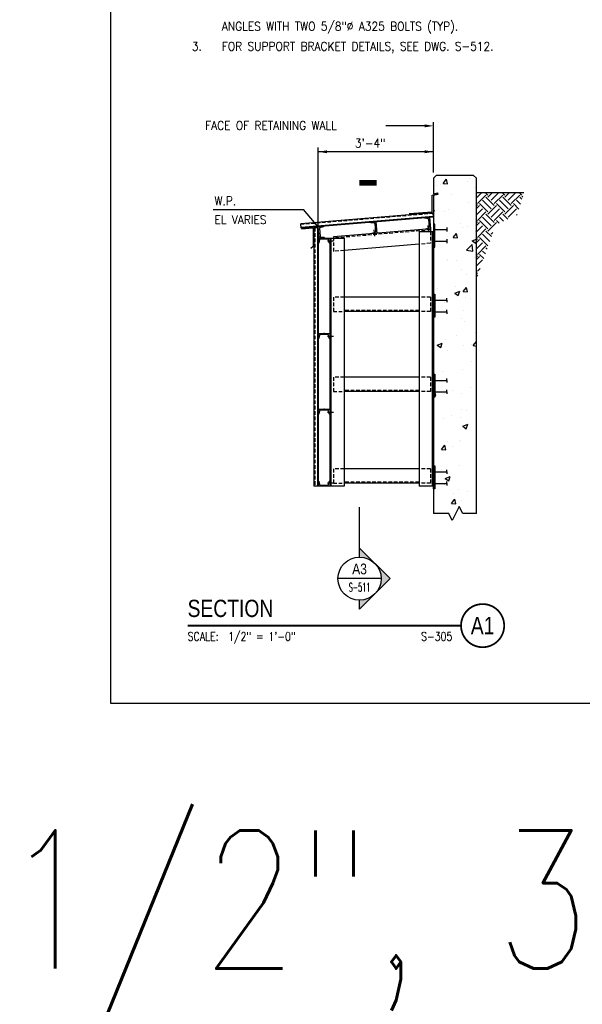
# Model space of a CAD drawing. Header units: inches. Extents: x -9715 to 32893, y -15613 to -1138.
# Tile 336 of 380: x 12122 to 12317, y -6952 to -6610. Entities that reach past the tile are written whole.
import ezdxf
from ezdxf.enums import TextEntityAlignment as Align

# ---------------------------------------------------------------- set-up
doc = ezdxf.new("R2010")
doc.units = ezdxf.units.IN
doc.header["$MEASUREMENT"] = 0
doc.linetypes.add('HIDDEN2', pattern=[0.1875, 0.125, -0.0625])
doc.layers.get('0').update_dxf_attribs({"color": 252})
doc.layers.get('DEFPOINTS').update_dxf_attribs({"color": 11})
for name, color, linetype in [('A-Sect-Iden', 2, 'Continuous'), ('S-ANNO-SYMB', 2, 'Continuous'), ('S-ANNO-TEXT', 2, 'Continuous'), ('S1', 2, 'Continuous'), ('S2', 7, 'Continuous'), ('S5', 1, 'Continuous'), ('S6', 1, 'Continuous'), ('S7', 2, 'Continuous')]:
    doc.layers.add(name, color=color, linetype=linetype)
doc.styles.add('125', font='romans.shx', dxfattribs={"width": 0.8, "height": 2})
doc.styles.add('FT', font='ROMANS.shx', dxfattribs={"width": 0.8, "height": 0.125})
doc.styles.add('ROMANS', font='ROMANS.shx', dxfattribs={"width": 0.8})
doc.styles.get("Standard").update_dxf_attribs({"font": 'romans.shx', "width": 0.8})
doc.styles.add('TITTEXTL', font='swiss.ttf', dxfattribs={"width": 0.8})
doc.styles.add('TT', font='swiss.ttf', dxfattribs={"width": 0.8, "height": 0.25})

# ---------------------------------------------------------------- blocks, each defined once
blk = doc.blocks.new('*X339')
at = {"color": 0}
for p, q in [((811.4, 1072.2), (822.6, 1083.3)), ((813.2, 1060.7), (830.9, 1078.3)), ((835.3, 1078.3), (830.3, 1083.3)), ((848.5, 1056.2), (830.9, 1073.9)), ((835.3, 1073.9), (844.7, 1083.3)), ((841.9, 1067.3), (857.9, 1083.3)), ((848.5, 1060.7), (866.2, 1078.3)), ((870.6, 1078.3), (865.6, 1083.3)), ((883.9, 1056.2), (866.2, 1073.9)), ((870.6, 1073.9), (880, 1083.3)), ((877.3, 1067.3), (893.3, 1083.3)), ((883.9, 1060.7), (901.6, 1078.3)), ((906, 1078.3), (901, 1083.3)), ((905.9, 1069.5), (901.6, 1073.9)), ((906, 1073.9), (907.8, 1075.8)), ((813.2, 1056.2), (811.4, 1058)), ((811.4, 1050.1), (817.6, 1056.2)), ((811.4, 1036.8), (824.2, 1049.6)), ((835.3, 1043), (817.6, 1060.7)), ((841.9, 1049.6), (824.2, 1067.3)), ((835.3, 1038.6), (852.9, 1056.2)), ((841.9, 1031.9), (859.6, 1049.6)), ((870.6, 1043), (852.9, 1060.7)), ((877.3, 1049.6), (859.6, 1067.3)), ((870.6, 1038.6), (888.3, 1056.2)), ((877.3, 1031.9), (894.9, 1049.6)), ((899.8, 1049.1), (888.3, 1060.7)), ((902.9, 1059.3), (894.9, 1067.3)), ((813.2, 1025.3), (830.9, 1043)), ((841.9, 1014.3), (824.2, 1031.9)), ((848.5, 1020.9), (830.9, 1038.6)), ((848.5, 1025.3), (866.2, 1043)), ((867.9, 1023.7), (859.6, 1031.9)), ((876.9, 1027.8), (866.2, 1038.6)), ((894.6, 1036), (896.4, 1037.8)), ((813.2, 1020.9), (811.4, 1022.6)), ((811.4, 1014.7), (817.6, 1020.9)), ((811.4, 1001.5), (824.2, 1014.3)), ((813.2, 989.9), (830.9, 1007.6)), ((835.3, 1007.6), (817.6, 1025.3)), ((835.3, 1003.2), (852.9, 1020.9)), ((858.8, 1019.5), (852.9, 1025.3)), ((813.2, 985.5), (811.4, 987.3)), ((835.3, 972.3), (817.6, 989.9)), ((839.2, 981.6), (824.2, 996.6)), ((842.5, 991.6), (830.9, 1003.2)), ((841.9, 996.6), (845.3, 1000)), ((811.4, 979.4), (817.6, 985.5)), ((811.4, 966.1), (824.2, 978.9)), ((813.2, 954.6), (830.9, 972.3)), ((833.5, 965.2), (830.9, 967.9)), ((813.2, 950.2), (811.4, 951.9)), ((811.4, 944), (817.6, 950.2)), ((826.5, 945.7), (817.6, 954.6)), ((830, 955.4), (824.2, 961.2)), ((811.4, 930.8), (824.2, 943.5)), ((813.2, 919.2), (819.2, 925.3)), ((813.2, 914.8), (811.4, 916.6)), ((811.4, 908.7), (814.3, 911.6))]:
    blk.add_line(p, q, dxfattribs=at)
blk = doc.blocks.new('*X344')
at = {"color": 0}
for p, q in [((598.9, 906.1), (598.9, 906.1)), ((605.1, 907.1), (605.1, 907.1)), ((608.6, 908.8), (613.4, 914.6)), ((608.6, 908.8), (614.6, 908.3)), ((614.6, 908.3), (613.4, 914.6)), ((642.9, 912.1), (642.9, 912.1)), ((645.6, 916), (645.6, 916)), ((652.3, 903.8), (652.3, 903.8)), ((620, 892.7), (620, 892.7)), ((644.4, 882.7), (644.4, 882.7)), ((595, 871.3), (596.4, 871.8)), ((595, 867.8), (596.4, 871.8)), ((611, 869.9), (611, 869.9)), ((616.6, 872.7), (616.6, 872.7)), ((632.4, 853), (632.4, 853)), ((643.1, 849.4), (643.1, 849.4)), ((622.5, 833.6), (627.3, 839.3)), ((628.5, 833.1), (627.3, 839.3)), ((634.9, 847.9), (634.9, 847.9)), ((653.5, 841.6), (653.5, 841.6)), ((622.5, 833.6), (628.5, 833.1)), ((641, 815.8), (648.8, 824)), ((649.9, 814.5), (648.8, 824)), ((649.1, 828.9), (655, 831.2)), ((649.1, 828.9), (654.1, 825.5)), ((654.1, 825.5), (655, 828.4)), ((641, 815.8), (649.9, 814.5)), ((641.9, 816.1), (641.9, 816.1)), ((612.9, 801.9), (612.9, 801.9)), ((614.8, 802.9), (614.8, 802.9)), ((627.2, 802.1), (627.2, 802.1)), ((652.2, 805.4), (652.2, 805.4)), ((634, 788.5), (634, 788.5)), ((640.7, 782.8), (640.7, 782.8)), ((600.9, 762.7), (600.9, 762.7)), ((624.8, 756.4), (631.8, 759.1)), ((624.8, 756.4), (629.7, 753)), ((625.9, 766), (625.9, 766)), ((629.7, 753), (631.8, 759.1)), ((636.4, 758.4), (641.2, 764.1)), ((636.4, 758.4), (642.3, 757.9)), ((642.3, 757.9), (641.2, 764.1)), ((610.7, 743.3), (610.7, 743.3)), ((639.5, 749.5), (639.5, 749.5)), ((646.4, 748.8), (646.4, 748.8)), ((599.6, 726.5), (599.6, 726.5)), ((637.5, 731.5), (637.5, 731.5)), ((634.6, 721.3), (634.6, 721.3)), ((638.3, 716.3), (638.3, 716.3)), ((654.3, 701.9), (655, 702.7)), ((654.3, 701.9), (655, 701.8)), ((600.4, 683.9), (607.4, 686.6)), ((605.4, 680.5), (607.4, 686.6)), ((611.2, 692.1), (611.2, 692.1)), ((627, 697.7), (627, 697.7)), ((650.2, 683.2), (655, 688.9)), ((600.4, 683.9), (605.4, 680.5)), ((614.5, 676.3), (614.5, 676.3)), ((637.1, 683), (637.1, 683)), ((648, 684.3), (648, 684.3)), ((650.2, 683.2), (655, 682.7)), ((648, 661), (648, 661)), ((607.1, 646.9), (607.1, 646.9)), ((635.8, 649.7), (635.8, 649.7)), ((597, 619.8), (597.2, 620)), ((598.4, 613.7), (597.2, 620)), ((610.4, 616.6), (610.4, 616.6)), ((621.7, 621.5), (621.7, 621.5)), ((634.6, 616.4), (634.6, 616.4)), ((646.7, 624.8), (646.7, 624.8)), ((597, 613.8), (598.4, 613.7)), ((634.3, 594.7), (634.3, 594.7)), ((641, 593.5), (641, 593.5)), ((608.7, 582.4), (608.7, 582.4)), ((620.4, 585.4), (620.4, 585.4)), ((633.4, 583.1), (633.4, 583.1)), ((635.8, 571.1), (642.8, 573.8)), ((635.8, 571.1), (640.8, 567.7)), ((640.8, 567.7), (642.8, 573.8)), ((614.2, 549.7), (614.2, 549.7)), ((632, 550.9), (632, 550.9)), ((632.2, 549.8), (632.2, 549.8)), ((606.3, 539), (611.1, 544.7)), ((606.3, 539), (612.2, 538.5)), ((612.2, 538.5), (611.1, 544.7)), ((621.1, 542.7), (621.1, 542.7)), ((605.7, 511.5), (605.7, 511.5)), ((631, 516.5), (631, 516.5)), ((611.5, 498.6), (618.5, 501.3)), ((611.5, 498.6), (616.4, 495.2)), ((616.4, 495.2), (618.5, 501.3)), ((601.6, 491.6), (601.6, 491.6)), ((610.1, 490), (610.1, 490)), ((629.8, 483.2), (629.8, 483.2)), ((642.5, 480.3), (642.5, 480.3)), ((655, 489.4), (655, 489.4)), ((620.1, 463.8), (625, 469.5)), ((622.7, 478.2), (622.7, 478.2)), ((626.1, 463.3), (625, 469.5)), ((634.1, 468), (634.1, 468)), ((620.1, 463.8), (626.1, 463.3))]:
    blk.add_line(p, q, dxfattribs=at)
blk = doc.blocks.new('Anno_Section_A2')
at = {"color": 0, "linetype": 'ByBlock', "lineweight": -2}
blk.add_line((2.5, 0), (-2.5, 0), dxfattribs=at)
blk.add_circle((0, 0), 2.5, dxfattribs=at)
at = {"color": 0, "linetype": 'ByBlock', "lineweight": -2, "style": 'ROMANS', "width": 0.8}
blk.add_attdef('NUMBER', text='', height=1, dxfattribs=at).set_placement((0, 0.5), align=Align.CENTER)
blk.add_attdef('SHEET', text='', height=0.75, dxfattribs=at).set_placement((0, -0.5), align=Align.TOP_CENTER)
blk = doc.blocks.new('Anno_Arrow_A2')
at = {"linetype": 'ByBlock', "lineweight": -2}
h = blk.add_hatch(color=0, dxfattribs=at)
h.paths.add_polyline_path([(-1.77, 1.77), (-3.54, 0), (-2.5, 0, -0.198912)])
h.paths.add_polyline_path([(0, 3.54), (-1.77, 1.77, -0.414214), (1.77, 1.77)])
h.paths.add_polyline_path([(2.37, 1.16), (2.25, 1.1, -0.114349), (2.5, 0), (3.54, 0)])
h.paths.add_polyline_path([(1.77, 1.77, -0.082683), (2.25, 1.1), (2.37, 1.16)])
at = {"color": 0, "linetype": 'ByBlock', "lineweight": -2}
blk.add_lwpolyline([(-2.5, 0), (-3.54, 0), (0, 3.54), (3.54, 0), (2.5, 0)], dxfattribs=at)
blk = doc.blocks.new('SECTION_INFO')
at = {"style": 'TT', "width": 0.8}
blk.add_attdef('SECTION_TITLE', text='', height=0.25, dxfattribs=at).set_placement((0, 0.375), align=Align.TOP_LEFT)
at = {"style": 'FT', "width": 0.8}
blk.add_attdef('SCALE', (0, -0.21875), '', height=0.125, dxfattribs=at)
blk = doc.blocks.new('T-BULB_R')
at = {"const_width": 0.02604}
for points in [[(0.625, 0, 1), (0, 0, 1)], [(0.625, 0, -1), (0, 0, -1)]]:
    blk.add_lwpolyline(points, format="xyb", dxfattribs=at)
at = {"style": 'TT', "width": 0.8}
blk.add_attdef('SECTION_#', text='', height=0.25, dxfattribs=at).set_placement((0.3125, 0), align=Align.MIDDLE)
at = {"style": 'FT', "width": 0.8}
blk.add_attdef('SHEET_FROM', text='', height=0.125, dxfattribs=at).set_placement((-0.125, -0.21875), align=Align.RIGHT)

msp = doc.modelspace()

# ---------------------------------------------------------------- linework, layer by layer
at = {"layer": 'A-Sect-Iden'}
msp.add_line((12239.95336, -6793.54723), (12239.95336, -6779.30028), dxfattribs=at)
msp.add_lwpolyline([(12245.86285, -6666.50482, 2, 2, 0), (12239.86285, -6666.50482, 0, 0, 0), (12239.86285, -6685.27503, 0, 0, 0)], format="xyseb", dxfattribs=at)
at = {"layer": 'DEFPOINTS'}
msp.add_lwpolyline([(12153.42982, -6847.47471), (12844.40346, -6847.47471), (12844.40346, -6352.94828), (12153.42982, -6352.94828)], close=True, dxfattribs=at)
at = {"layer": 'S-ANNO-SYMB', "const_width": 0.672}
msp.add_lwpolyline([(12180.17703, -6820.48389), (12275.22649, -6820.48389)], dxfattribs=at)
at = {"layer": 'S1', "color": 2, "linetype": 'Continuous'}
for p, q in [((12266.62007, -6663.95574), (12265.62007, -6664.95574)), ((12279.62007, -6663.95574), (12266.62007, -6663.95574)), ((12280.62007, -6664.95574), (12279.62007, -6663.95574)), ((12280.62007, -6781.51067), (12280.62007, -6664.95574)), ((12265.62007, -6670.95054), (12265.62007, -6781.51067)), ((12280.62007, -6669.95574), (12297.063, -6669.95574))]:
    msp.add_line(p, q, dxfattribs=at)
msp.add_lwpolyline([(12265.62007, -6664.95574), (12265.62007, -6670.37169), (12267.08596, -6670.0157), (12267.21871, -6670.56231), (12265.62007, -6670.95054)], dxfattribs=at)
at = {"layer": 'S1', "color": 1, "linetype": 'Continuous'}
msp.add_lwpolyline([(12280.62007, -6781.51067), (12275.83473, -6781.51067), (12274.62018, -6779.08157), (12272.19107, -6783.93978), (12270.97652, -6781.51067), (12265.62007, -6781.51067)], dxfattribs=at)
at = {"layer": 'S2', "color": 2}
for p, q in [((12265.4955, -6676.96092), (12219.51622, -6680.79253)), ((12265.5993, -6678.2066), (12219.62003, -6682.03821)), ((12265.62007, -6678.45574), (12265.4955, -6676.96092)), ((12219.64079, -6682.28734), (12219.51622, -6680.79253)), ((12265.62007, -6678.45574), (12219.64079, -6682.28734)), ((12224.12007, -6682.18078), (12224.12007, -6771.95574)), ((12225.62007, -6682.18078), (12224.12007, -6682.18078)), ((12225.37007, -6682.18078), (12225.37007, -6771.95574)), ((12225.62007, -6683.28734), (12225.62007, -6771.95574)), ((12225.62007, -6771.95574), (12224.12007, -6771.95574))]:
    msp.add_line(p, q, dxfattribs=at)
at = {"layer": 'S2', "color": 1, "linetype": 'HIDDEN2', "ltscale": 10}
for p, q in [((12265.51626, -6677.21006), (12219.53698, -6681.04166)), ((12224.37007, -6682.18078), (12224.37007, -6771.95574)), ((12264.62222, -6682.92906), (12230.8424, -6685.74404)), ((12264.62222, -6683.49886), (12264.62222, -6687.55386)), ((12230.8424, -6685.36774), (12230.8424, -6690.3851)), ((12264.62222, -6687.55386), (12260.62007, -6687.88737)), ((12234.62007, -6690.0703), (12230.8424, -6690.3851))]:
    msp.add_line(p, q, dxfattribs=at)
at = {"layer": 'S2', "color": 3}
for p, q in [((12263.66989, -6681.38732), (12263.86538, -6683.5291)), ((12264.62222, -6682.55276), (12230.8424, -6685.36774)), ((12244.97678, -6682.82619), (12245.18304, -6685.08596)), ((12260.62007, -6683.49886), (12260.62007, -6771.95574)), ((12260.62007, -6683.49886), (12265.62007, -6683.49886)), ((12264.62222, -6682.55276), (12264.62222, -6683.49886)), ((12265.24507, -6683.49886), (12265.24507, -6771.95574)), ((12228.8183, -6686.71542), (12230.87789, -6686.71542)), ((12229.62007, -6685.77534), (12229.62007, -6771.95574)), ((12229.62007, -6685.77534), (12234.62007, -6685.77534)), ((12229.99507, -6685.77534), (12229.99507, -6771.95574)), ((12234.62007, -6685.77534), (12234.62007, -6771.95574)), ((12260.62007, -6687.9036), (12234.62007, -6690.07027)), ((12228.8183, -6719.88666), (12230.87789, -6719.88666)), ((12228.8183, -6746.22283), (12230.87789, -6746.22283)), ((12228.8183, -6770.8409), (12230.87789, -6770.8409)), ((12234.62007, -6771.95574), (12229.62007, -6771.95574))]:
    msp.add_line(p, q, dxfattribs=at)
at = {"layer": 'S2', "color": 4}
for p, q in [((12270.24507, -6682.10215), (12270.24507, -6683.47715)), ((12270.24507, -6686.10215), (12270.24507, -6687.47715))]:
    msp.add_line(p, q, dxfattribs=at)
at = {"layer": 'S2', "color": 3}
for points in [[(12257.22446, -6677.24156), (12265.22446, -6676.57489), (12265.22446, -6670.86575), (12267.08461, -6670.41401)], [(12219.72324, -6682.5712), (12223.84709, -6682.22754), (12223.84709, -6688.72754), (12223.04143, -6689.3524)], [(12260.62007, -6706.28574), (12234.62007, -6706.28574)], [(12260.62007, -6711.28574), (12234.62007, -6711.28574)], [(12260.62007, -6734.12074), (12234.62007, -6734.12074)], [(12260.62007, -6739.12074), (12234.62007, -6739.12074)], [(12260.62007, -6765.95574), (12234.62007, -6765.95574)], [(12260.62007, -6770.95574), (12234.62007, -6770.95574)], [(12265.62007, -6771.95574), (12260.62007, -6771.95574)]]:
    msp.add_lwpolyline(points, dxfattribs=at)
at = {"layer": 'S2', "color": 2, "const_width": 0.125}
msp.add_lwpolyline([(12225.55757, -6681.78907, 1), (12225.68257, -6681.78907, 1)], format="xyb", close=True, dxfattribs=at)
at = {"layer": 'S2', "color": 2}
for points in [[(12225.62007, -6681.78907), (12227.33516, -6681.6466), (12227.33998, -6681.70463, -0.345327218), (12227.25516, -6681.83348), (12226.16722, -6682.19843, 0.345327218), (12225.99759, -6682.45615), (12226.21349, -6685.05511, 0.345327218), (12226.42332, -6685.28131), (12227.55657, -6685.46174, -0.345327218), (12227.66148, -6685.57484), (12227.6663, -6685.63287), (12225.95121, -6685.77534)], [(12245.93987, -6684.10962), (12244.22478, -6684.25209), (12244.21996, -6684.19406, -0.345327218), (12244.30478, -6684.06521), (12245.39272, -6683.70026, 0.345327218), (12245.56235, -6683.44254), (12245.34645, -6680.84358, 0.345327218), (12245.13662, -6680.61738), (12244.00337, -6680.43695, -0.345327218), (12243.89846, -6680.32385), (12243.89364, -6680.26582), (12245.60873, -6680.12335)], [(12264.62222, -6682.55276), (12262.90713, -6682.69523), (12262.90231, -6682.6372, -0.345327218), (12262.98712, -6682.50834), (12264.07507, -6682.1434, 0.345327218), (12264.2447, -6681.88568), (12264.0288, -6679.28671, 0.345327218), (12263.81897, -6679.06052), (12262.68572, -6678.88009, -0.345327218), (12262.5808, -6678.76699), (12262.57598, -6678.70896), (12264.29107, -6678.56649)], [(12229.62007, -6685.77534), (12229.62007, -6687.49634), (12229.56184, -6687.49634, -0.345327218), (12229.44044, -6687.40115), (12229.16681, -6686.28673, 0.345327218), (12228.92402, -6686.09634), (12226.31611, -6686.09634, 0.345327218), (12226.07332, -6686.28673), (12225.79969, -6687.40115, -0.345327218), (12225.6783, -6687.49634), (12225.62007, -6687.49634), (12225.62007, -6685.77534)], [(12229.62007, -6718.94658), (12229.62007, -6720.66758), (12229.56184, -6720.66758, -0.345327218), (12229.44044, -6720.57238), (12229.16681, -6719.45796, 0.345327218), (12228.92402, -6719.26758), (12226.31611, -6719.26758, 0.345327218), (12226.07332, -6719.45796), (12225.79969, -6720.57238, -0.345327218), (12225.6783, -6720.66758), (12225.62007, -6720.66758), (12225.62007, -6718.94658)], [(12229.62007, -6745.28276), (12229.62007, -6747.00376), (12229.56184, -6747.00376, -0.345327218), (12229.44044, -6746.90856), (12229.16681, -6745.79414, 0.345327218), (12228.92402, -6745.60376), (12226.31611, -6745.60376, 0.345327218), (12226.07332, -6745.79414), (12225.79969, -6746.90856, -0.345327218), (12225.6783, -6747.00376), (12225.62007, -6747.00376), (12225.62007, -6745.28276)], [(12225.62007, -6771.95574), (12225.62007, -6770.23474), (12225.6783, -6770.23474, -0.345327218), (12225.79969, -6770.32993), (12226.07332, -6771.44435, 0.345327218), (12226.31611, -6771.63474), (12228.92402, -6771.63474, 0.345327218), (12229.16681, -6771.44435), (12229.44044, -6770.32993, -0.345327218), (12229.56184, -6770.23474), (12229.62007, -6770.23474), (12229.62007, -6771.95574)]]:
    msp.add_lwpolyline(points, format="xyb", close=True, dxfattribs=at)
at = {"layer": 'S2', "color": 3}
for points in [[(12265.62007, -6688.9459), (12266.12007, -6688.9459), (12266.12007, -6680.9459), (12265.62007, -6680.9459)], [(12265.62007, -6705.22611), (12266.12007, -6705.22611), (12266.12007, -6713.22611), (12265.62007, -6713.22611)], [(12265.62007, -6733.06111), (12266.12007, -6733.06111), (12266.12007, -6741.06111), (12265.62007, -6741.06111)], [(12265.62007, -6764.89611), (12266.12007, -6764.89611), (12266.12007, -6772.89611), (12265.62007, -6772.89611)]]:
    msp.add_lwpolyline(points, close=True, dxfattribs=at)
at = {"layer": 'S2', "color": 4}
for points in [[(12266.12007, -6682.78965), (12270.24507, -6682.78965)], [(12266.12007, -6686.78965), (12270.24507, -6686.78965)], [(12266.12007, -6707.38236), (12270.24507, -6707.38236)], [(12270.24507, -6707.38236), (12270.24507, -6706.69486)], [(12270.24507, -6707.38236), (12270.24507, -6708.06986)], [(12266.12007, -6711.38236), (12270.24507, -6711.38236)], [(12270.24507, -6711.38236), (12270.24507, -6710.69486)], [(12270.24507, -6711.38236), (12270.24507, -6712.06986)], [(12266.12007, -6735.21736), (12270.24507, -6735.21736)], [(12270.24507, -6735.21736), (12270.24507, -6734.52986)], [(12270.24507, -6735.21736), (12270.24507, -6735.90486)], [(12266.12007, -6739.21736), (12270.24507, -6739.21736)], [(12270.24507, -6739.21736), (12270.24507, -6738.52986)], [(12270.24507, -6739.21736), (12270.24507, -6739.90486)], [(12266.12007, -6767.05236), (12270.24507, -6767.05236)], [(12270.24507, -6767.05236), (12270.24507, -6766.36486)], [(12270.24507, -6767.05236), (12270.24507, -6767.73986)], [(12270.24507, -6771.05236), (12270.24507, -6770.36486)], [(12266.12007, -6771.05236), (12270.24507, -6771.05236)], [(12270.24507, -6771.05236), (12270.24507, -6771.73986)]]:
    msp.add_lwpolyline(points, dxfattribs=at)
at = {"layer": 'S2', "color": 1, "linetype": 'HIDDEN2', "ltscale": 10}
for points in [[(12234.62007, -6706.28574), (12230.8424, -6706.28574), (12230.8424, -6711.28574), (12234.62007, -6711.28574)], [(12264.63863, -6706.28574), (12264.63863, -6711.28574), (12260.62007, -6711.28574)], [(12264.63863, -6706.28574), (12260.62007, -6706.28574)], [(12260.62007, -6710.91074), (12234.62007, -6710.91074)], [(12234.62007, -6734.12074), (12230.8424, -6734.12074), (12230.8424, -6739.12074), (12234.62007, -6739.12074)], [(12264.63863, -6734.12074), (12260.62007, -6734.12074)], [(12264.63863, -6734.12074), (12264.63863, -6739.12074), (12260.62007, -6739.12074)], [(12260.62007, -6738.74574), (12234.62007, -6738.74574)], [(12234.62007, -6765.95574), (12230.8424, -6765.95574), (12230.8424, -6770.95574), (12234.62007, -6770.95574)], [(12264.63863, -6765.95574), (12260.62007, -6765.95574)], [(12264.63863, -6765.95574), (12264.63863, -6770.95574), (12260.62007, -6770.95574)], [(12260.62007, -6770.58074), (12234.62007, -6770.58074)]]:
    msp.add_lwpolyline(points, dxfattribs=at)
at = {"layer": 'S2', "color": 2}
for p in [(12227.62007, -6718.94658), (12227.62007, -6745.28276)]:
    msp.add_point(p, dxfattribs=at)
at = {"layer": 'S5', "color": 1}
for p, q in [((12265.62007, -6662.90311), (12265.62007, -6645.46718)), ((12225.62007, -6682.12588), (12225.62007, -6654.24088)), ((12265.62007, -6655.74088), (12225.62007, -6655.74088))]:
    msp.add_line(p, q, dxfattribs=at)
for points in [[(12228.62007, -6655.24088), (12228.62007, -6656.24088), (12225.62007, -6655.74088)], [(12262.62007, -6655.24088), (12262.62007, -6656.24088), (12265.62007, -6655.74088)]]:
    msp.add_solid(points, dxfattribs=at)
at = {"layer": 'S7', "color": 1}
for p, q in [((12262.62007, -6646.74088), (12249.12047, -6646.74088)), ((12189.04964, -6675.86776), (12220.45908, -6675.86776)), ((12225.62007, -6681.78907), (12220.45908, -6675.86776))]:
    msp.add_line(p, q, dxfattribs=at)
msp.add_solid([(12262.62007, -6646.24088), (12262.62007, -6647.24088), (12265.62007, -6646.74088)], dxfattribs=at)

# ---------------------------------------------------------------- block references
at = {"layer": 'A-Sect-Iden', "xscale": 3, "yscale": 3, "zscale": 2.999999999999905, "rotation": 270}
msp.add_blockref('Anno_Arrow_A2', (12239.95336, -6804.15383), dxfattribs=at)
at = {"layer": 'S-ANNO-SYMB'}
ref = msp.add_blockref('Anno_Section_A2', (12239.95336, -6804.15383), dxfattribs=dict(at, xscale=3, yscale=3, zscale=2.999999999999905))
ref.add_attrib('NUMBER', 'A3', dxfattribs={"layer": '0', "color": 0, "linetype": 'ByBlock', "lineweight": -2, "height": 3.75, "style": 'TITTEXTL', "width": 0.796875}).set_placement((12239.95336, -6802.65383, 62.5), align=Align.CENTER)
ref.add_attrib('SHEET', 'S-511', dxfattribs={"layer": '0', "color": 0, "linetype": 'ByBlock', "lineweight": -2, "height": 3, "style": 'ROMANS', "width": 0.55}).set_placement((12239.95336, -6805.65383, 62.5), align=Align.TOP_CENTER)
at = {"layer": 'S-ANNO-SYMB', "xscale": 24.00000107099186, "yscale": 24.00000107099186, "zscale": 24.00000107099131}
for name, p, values in [('SECTION_INFO', (12180.17703, -6820.48389), {'SECTION_TITLE': 'SECTION', 'SCALE': 'SCALE:  1/2" = 1\'-0"'}), ('T-BULB_R', (12275.22649, -6820.48389), {'SECTION_#': 'A1', 'SHEET_FROM': 'S-305'})]:
    msp.add_blockref(name, p, dxfattribs=at).add_auto_attribs(values)
at = {"layer": 'S6', "color": 1}
for name, p, xscale, yscale, zscale in [('*X344', (12116.86113, -6893.94477), 0.25, 0.25, 0.25), ('*X339', (12145.38148, -6850.50793), 0.1666666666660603, 0.1666666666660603, 0.1666666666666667)]:
    msp.add_blockref(name, p, dxfattribs=dict(at, xscale=xscale, yscale=yscale, zscale=zscale))

# ---------------------------------------------------------------- texts
at = {"insert": (12116.05802, -6891.68605), "char_height": 48, "width": 1141.633419, "attachment_point": 1}
msp.add_mtext('1/2", 3" SCALE', dxfattribs=at)
at = {"layer": 'S-ANNO-TEXT', "ltscale": 20, "style": '125', "width": 0.9}
for s, height, p in [('ANGLES WITH TWO 5/8"%%C A325 BOLTS (TYP).', 3.0000001, (12192.11108, -6613.61385)), ('3.', 3, (12181.61108, -6620.59862)), ('FOR SUPPORT BRACKET DETAILS, SEE DWG. S-512.', 3.0000001, (12192.11108, -6620.59862)), ('FACE OF RETAINING WALL', 3.0000001, (12186.33442, -6648.11648)), ('W.P.', 3, (12189.57731, -6674.30548)), ('EL VARIES', 3, (12189.57731, -6680.85072))]:
    msp.add_text(s, height=height, dxfattribs=at).set_placement(p)
msp.add_text('3\'-4"', height=3, dxfattribs=at).set_placement((12243.59923, -6654.24088), align=Align.CENTER)

doc.saveas('drawing.dxf')
